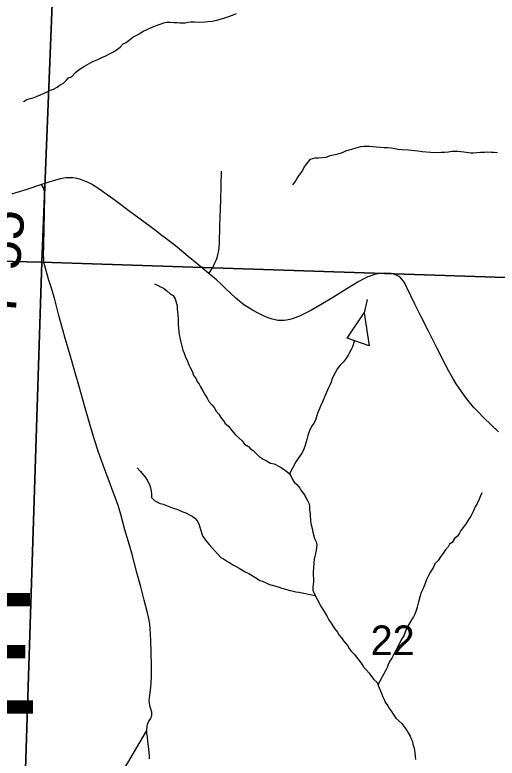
# Model space of a CAD drawing. Extents: x -7.9 to 76.1, y 0 to 22.
# Drawn here: x 7.193 to 7.874, y 15.518 to 16.568 of the extents above; entities that cross this region are included whole.
import ezdxf

# ---------------------------------------------------------------- set-up
doc = ezdxf.new("R2010")
doc.units = 0
for name, color, linetype in [('GM_X_Minor_River', 7, 'Continuous'), ('GM_X_Section', 7, 'Continuous'), ('GM_X_Section_Text', 7, 'Continuous'), ('GM_X_State_Route', 7, 'Continuous'), ('GM_X_Township_Road', 7, 'Continuous'), ('GM_X_Township_Road_Text', 7, 'Continuous'), ('GM_X_Township_Text', 7, 'Continuous')]:
    doc.layers.add(name, color=color, linetype=linetype)

msp = doc.modelspace()

# ---------------------------------------------------------------- linework, layer by layer
at = {"layer": 'GM_X_Minor_River'}
for points in [[(7.2054, 16.4454), (7.2099, 16.4481), (7.2148, 16.4497), (7.2201, 16.4513), (7.2247, 16.4528), (7.2303, 16.4552), (7.2379, 16.4587), (7.2435, 16.4615), (7.2477, 16.463), (7.2529, 16.4658), (7.2567, 16.4685), (7.2616, 16.4716), (7.2657, 16.4751), (7.269, 16.4789), (7.2728, 16.4805), (7.2788, 16.4866), (7.2837, 16.4905), (7.2912, 16.4952), (7.298, 16.499), (7.3032, 16.5022), (7.31, 16.5049), (7.3157, 16.5076), (7.3217, 16.51), (7.3266, 16.5127), (7.3326, 16.5159), (7.3368, 16.5186), (7.3416, 16.5224), (7.3461, 16.5271), (7.3503, 16.529), (7.3548, 16.5325), (7.3596, 16.5364), (7.3634, 16.5383), (7.3698, 16.5418), (7.3743, 16.5449), (7.38, 16.5473), (7.389, 16.5516), (7.3981, 16.5547), (7.4034, 16.5567), (7.4071, 16.5575), (7.4124, 16.5576), (7.4177, 16.5573), (7.4223, 16.557), (7.4261, 16.5567), (7.4337, 16.5568), (7.4378, 16.5576), (7.4416, 16.558), (7.4473, 16.5581), (7.4519, 16.5578), (7.4617, 16.5579), (7.4655, 16.5587), (7.4716, 16.5592), (7.4784, 16.5604), (7.4882, 16.5632), (7.4939, 16.5652), (7.5003, 16.5676), (7.5063, 16.5699)], [(7.5858, 16.3276), (7.5892, 16.3322), (7.5914, 16.3361), (7.5951, 16.3418), (7.5988, 16.3468), (7.6014, 16.3518), (7.6048, 16.3564), (7.6107, 16.3641), (7.6175, 16.3657), (7.6221, 16.3661), (7.627, 16.3662), (7.6327, 16.367), (7.6384, 16.369), (7.6433, 16.3702), (7.6478, 16.371), (7.6531, 16.3726), (7.6569, 16.3738), (7.6606, 16.3758), (7.6652, 16.3773), (7.6693, 16.3782), (7.675, 16.3798), (7.6818, 16.3818), (7.6859, 16.3822), (7.6947, 16.3823), (7.6988, 16.382), (7.7034, 16.3813), (7.7095, 16.381), (7.7148, 16.3807), (7.7201, 16.3804), (7.7247, 16.3801), (7.73, 16.379), (7.7345, 16.3779), (7.7399, 16.3776), (7.7493, 16.377), (7.7622, 16.3757), (7.7683, 16.3746), (7.7801, 16.374), (7.7896, 16.3734), (7.7953, 16.3739), (7.8002, 16.3739), (7.8055, 16.3744), (7.8104, 16.3752), (7.8188, 16.3753), (7.8233, 16.375), (7.8275, 16.3743), (7.8374, 16.3729), (7.8412, 16.373), (7.8457, 16.3734), (7.851, 16.3739), (7.8563, 16.3739), (7.8612, 16.3744), (7.8662, 16.3741), (7.8703, 16.3741), (7.8749, 16.3734)], [(7.3902, 16.1878), (7.3944, 16.186), (7.399, 16.1838), (7.4028, 16.1816), (7.4074, 16.1782), (7.4128, 16.1733), (7.4166, 16.1711), (7.4193, 16.1666), (7.4221, 16.1568), (7.4225, 16.1522), (7.4226, 16.1484), (7.4235, 16.1382), (7.4235, 16.134), (7.4236, 16.1302), (7.424, 16.1257), (7.4245, 16.12), (7.4253, 16.1162), (7.4265, 16.1094), (7.4277, 16.1056), (7.4301, 16.0942), (7.4321, 16.0897), (7.4341, 16.0844), (7.4364, 16.0799), (7.4388, 16.0735), (7.4407, 16.0697), (7.4438, 16.0633), (7.4454, 16.0584), (7.4485, 16.0543), (7.4505, 16.0497), (7.4532, 16.046), (7.4551, 16.0422), (7.4586, 16.0366), (7.4625, 16.0298), (7.4648, 16.026), (7.4671, 16.0215), (7.4714, 16.017), (7.4745, 16.0132), (7.4772, 16.008), (7.481, 16.0035), (7.4838, 15.9989), (7.4876, 15.9944), (7.4899, 15.9903), (7.4945, 15.9869), (7.4995, 15.9806), (7.5049, 15.9746), (7.5095, 15.9701), (7.5142, 15.966), (7.5176, 15.9611), (7.523, 15.9581), (7.5257, 15.9544), (7.5295, 15.9521), (7.5337, 15.948), (7.5383, 15.9439), (7.5437, 15.9402), (7.5483, 15.9376), (7.5544, 15.9346), (7.5593, 15.9332), (7.5685, 15.9288), (7.5723, 15.9262), (7.5773, 15.9224), (7.5811, 15.9194), (7.5835, 15.9153), (7.5854, 15.9115), (7.5877, 15.9074), (7.5916, 15.904), (7.5954, 15.8991), (7.5982, 15.895), (7.6009, 15.8913), (7.604, 15.886), (7.6063, 15.8818), (7.6082, 15.8777), (7.6094, 15.8739), (7.6095, 15.8686), (7.61, 15.8622), (7.6109, 15.8519), (7.6117, 15.847), (7.6129, 15.8421), (7.6141, 15.8368), (7.6165, 15.8277), (7.6188, 15.8232), (7.6197, 15.8194), (7.6193, 15.8152), (7.6186, 15.811), (7.6176, 15.8068), (7.6168, 15.803), (7.6161, 15.7985), (7.6155, 15.7935), (7.6145, 15.7802), (7.6147, 15.7666), (7.614, 15.759), (7.6141, 15.7544), (7.6157, 15.7506), (7.6184, 15.7454), (7.6207, 15.7412), (7.623, 15.7371), (7.6246, 15.7329), (7.6277, 15.7284), (7.6339, 15.7186), (7.6366, 15.713), (7.6409, 15.707), (7.6448, 15.7006)], [(7.6908, 16.1655), (7.6865, 16.1468)], [(7.6937, 16.1003), (7.6627, 16.1112), (7.6865, 16.1468), (7.6937, 16.1003)], [(7.6728, 16.1076), (7.6701, 16.0987), (7.6682, 16.0949), (7.666, 16.0907), (7.6638, 16.0869), (7.6601, 16.0815), (7.6571, 16.0777), (7.6526, 16.0731), (7.6489, 16.0681), (7.6459, 16.0631), (7.6415, 16.0539), (7.6397, 16.049), (7.6378, 16.0448), (7.6353, 16.039), (7.6327, 16.0333), (7.6275, 16.0211), (7.6253, 16.0157), (7.6209, 16.0058), (7.6198, 16.0016), (7.618, 15.9966), (7.6158, 15.9913), (7.6132, 15.9875), (7.6102, 15.9825), (7.6084, 15.9779), (7.607, 15.9733), (7.6055, 15.968), (7.6041, 15.963), (7.6026, 15.9577), (7.6008, 15.9531), (7.5989, 15.9489), (7.5963, 15.9451), (7.5926, 15.9405), (7.59, 15.9363), (7.581, 15.9195)], [(7.366, 15.9278), (7.3699, 15.923), (7.3776, 15.914), (7.3799, 15.9102), (7.383, 15.9042), (7.3846, 15.8996), (7.3854, 15.8947), (7.3859, 15.8905), (7.3859, 15.886), (7.3902, 15.8815), (7.3944, 15.8793), (7.3982, 15.8774), (7.4024, 15.8763), (7.4073, 15.8745), (7.4165, 15.8708), (7.4203, 15.8698), (7.4252, 15.8679), (7.4302, 15.8657), (7.4344, 15.8643), (7.439, 15.862), (7.4436, 15.8595), (7.4474, 15.8565), (7.4505, 15.8527), (7.4528, 15.8486), (7.4544, 15.844), (7.4556, 15.8391), (7.4572, 15.8346), (7.4587, 15.8308), (7.4614, 15.8271), (7.4641, 15.8233), (7.4676, 15.8192), (7.4715, 15.815), (7.4749, 15.8109), (7.4795, 15.8064), (7.4842, 15.8012), (7.488, 15.799), (7.4933, 15.7956), (7.4979, 15.793), (7.5017, 15.7904), (7.5059, 15.7882), (7.5098, 15.786), (7.5182, 15.7808), (7.5235, 15.7786), (7.5342, 15.7719), (7.5392, 15.7685), (7.543, 15.7675), (7.5529, 15.763), (7.5617, 15.7605), (7.5663, 15.7591), (7.5704, 15.7576), (7.5819, 15.7543), (7.586, 15.7533), (7.5902, 15.7526), (7.594, 15.7519), (7.6174, 15.7473)], [(7.8526, 15.8925), (7.8508, 15.8883), (7.8489, 15.8837), (7.846, 15.8772), (7.8434, 15.8726), (7.8405, 15.8661), (7.8371, 15.8596), (7.8338, 15.8547), (7.8308, 15.8493), (7.8264, 15.8435), (7.823, 15.8393), (7.8212, 15.8355), (7.8178, 15.8309), (7.8141, 15.8278), (7.8107, 15.8224), (7.807, 15.8197), (7.8051, 15.8159), (7.801, 15.8113), (7.7973, 15.8059), (7.7943, 15.8021), (7.791, 15.7967), (7.7865, 15.7921), (7.7843, 15.7872), (7.7802, 15.7806), (7.7772, 15.7757), (7.775, 15.7707), (7.7732, 15.7657), (7.7714, 15.7612), (7.7699, 15.7573), (7.7669, 15.7516), (7.7655, 15.7467), (7.7644, 15.7417), (7.7626, 15.7364), (7.7612, 15.7307), (7.7593, 15.7249), (7.7579, 15.7211), (7.756, 15.7173), (7.7534, 15.7131), (7.7482, 15.7039), (7.7449, 15.697), (7.7427, 15.6905), (7.739, 15.6848), (7.7364, 15.6794), (7.7342, 15.6752), (7.7324, 15.671), (7.7291, 15.6653), (7.7257, 15.6588), (7.7224, 15.6542), (7.7202, 15.65), (7.7191, 15.6458), (7.7169, 15.642), (7.7059, 15.6212)], [(7.6448, 15.7006), (7.6486, 15.6953), (7.651, 15.6915), (7.6544, 15.6874), (7.6571, 15.6833), (7.6629, 15.6769), (7.6653, 15.6724), (7.6683, 15.6686), (7.6722, 15.6645), (7.6757, 15.6604), (7.6795, 15.6555), (7.6834, 15.6502), (7.6857, 15.6465), (7.6934, 15.6375), (7.6969, 15.633), (7.7003, 15.6288), (7.7042, 15.6251), (7.7061, 15.6206), (7.7077, 15.6168), (7.7097, 15.6126), (7.7116, 15.6081), (7.7128, 15.6043), (7.7148, 15.6006), (7.7163, 15.5968), (7.7198, 15.5915), (7.7221, 15.5874), (7.7249, 15.5833), (7.7276, 15.5795), (7.7314, 15.5742), (7.7395, 15.5664), (7.743, 15.5619), (7.7461, 15.5574), (7.7488, 15.5532), (7.7515, 15.5487), (7.7531, 15.5449), (7.7546, 15.5412), (7.7554, 15.5374), (7.7566, 15.5328), (7.7578, 15.5287), (7.7579, 15.5245), (7.7587, 15.5203), (7.7591, 15.5154)]]:
    msp.add_lwpolyline(points, dxfattribs=at)
at = {"layer": 'GM_X_Section'}
for points in [[(6.2529, 17.2478), (7.2713, 17.2194), (7.2312, 16.2186), (6.2227, 16.2415)], [(7.2713, 17.2194), (8.2894, 17.1874), (8.2558, 16.1845), (7.2312, 16.2186)], [(6.2227, 16.2415), (7.2312, 16.2186), (7.1984, 15.2096), (6.1958, 15.241)], [(8.2558, 16.1845), (8.2275, 15.1763), (7.1984, 15.2096), (7.2312, 16.2186)]]:
    msp.add_lwpolyline(points, close=True, dxfattribs=at)
at = {"layer": 'GM_X_State_Route'}
msp.add_lwpolyline([(7.8765, 15.9786), (7.8658, 15.9886), (7.8552, 15.9991), (7.8474, 16.007), (7.8421, 16.0127), (7.8368, 16.0187), (7.8311, 16.0259), (7.8262, 16.0323), (7.8207, 16.0402), (7.8165, 16.0466), (7.8116, 16.0545), (7.8061, 16.0643), (7.8008, 16.0743), (7.7898, 16.0962), (7.7774, 16.1209), (7.7672, 16.1412), (7.7583, 16.1592), (7.7469, 16.1828), (7.7443, 16.1879), (7.7423, 16.1914), (7.7394, 16.1951), (7.7369, 16.1975), (7.7343, 16.199), (7.732, 16.2), (7.7286, 16.2013), (7.7246, 16.2022), (7.721, 16.2026), (7.7154, 16.2028), (7.7111, 16.2026), (7.706, 16.2018), (7.701, 16.2008), (7.6973, 16.1997), (7.6937, 16.1984), (7.6914, 16.1975), (7.6869, 16.1953), (7.6792, 16.1909), (7.6599, 16.1792), (7.6584, 16.1782), (7.6432, 16.1689), (7.6256, 16.1584), (7.6123, 16.1507), (7.6066, 16.1476), (7.601, 16.1448), (7.5951, 16.1422), (7.5912, 16.1407), (7.5848, 16.1383), (7.5813, 16.1372), (7.5768, 16.1364), (7.5734, 16.136), (7.5646, 16.1362), (7.5607, 16.1368), (7.5567, 16.1378), (7.551, 16.1397), (7.5451, 16.1421), (7.5378, 16.1458), (7.5288, 16.1506), (7.521, 16.1551), (7.5163, 16.1582), (7.5137, 16.1603), (7.5051, 16.1675), (7.4907, 16.1813), (7.4844, 16.1873), (7.4777, 16.1934), (7.4672, 16.2022), (7.453, 16.2144), (7.4378, 16.2266), (7.4221, 16.2397), (7.406, 16.2523), (7.3994, 16.2573), (7.3936, 16.2617), (7.3843, 16.2688), (7.354, 16.2909), (7.3345, 16.3054), (7.3168, 16.3183), (7.3108, 16.3226), (7.3064, 16.3254), (7.3013, 16.3286), (7.2966, 16.3311), (7.291, 16.3335), (7.2856, 16.3353), (7.281, 16.3365), (7.2781, 16.3371), (7.2747, 16.3375), (7.2713, 16.3378), (7.2651, 16.3376), (7.2624, 16.3373), (7.2576, 16.3364), (7.2487, 16.3339), (7.2308, 16.328), (7.2101, 16.3211), (7.1946, 16.3162), (7.1889, 16.3146)], dxfattribs=at)
at = {"layer": 'GM_X_Township_Road'}
for points in [[(7.4672, 16.2022), (7.4725, 16.2111), (7.4761, 16.2183), (7.4777, 16.2224), (7.4792, 16.2266), (7.4804, 16.231), (7.4812, 16.2347), (7.4818, 16.239), (7.4821, 16.2449), (7.4828, 16.27), (7.484, 16.306), (7.4846, 16.327), (7.485, 16.3472)], [(7.386, 15.6316), (7.3861, 15.6325), (7.3859, 15.648), (7.3856, 15.6662), (7.3851, 15.6838), (7.3844, 15.7007), (7.3837, 15.707), (7.3828, 15.7126), (7.3819, 15.7167), (7.3805, 15.723), (7.3759, 15.7409), (7.3709, 15.7597), (7.3659, 15.7781), (7.3582, 15.8072), (7.3535, 15.8234), (7.3485, 15.8403), (7.3453, 15.853), (7.3428, 15.8619), (7.3405, 15.8698), (7.3392, 15.873), (7.3364, 15.8811), (7.3328, 15.8912), (7.325, 15.9129), (7.318, 15.9317), (7.3107, 15.9515), (7.3055, 15.9673), (7.2991, 15.9897), (7.2909, 16.0172), (7.2847, 16.0392), (7.2778, 16.0637), (7.27, 16.0905), (7.2643, 16.1106), (7.2608, 16.1228), (7.2553, 16.1432), (7.2488, 16.1674), (7.2441, 16.1829), (7.2407, 16.1945), (7.2352, 16.2134), (7.2344, 16.2164), (7.234, 16.2192), (7.2338, 16.2229), (7.2336, 16.2289), (7.2338, 16.2416), (7.2344, 16.2665), (7.235, 16.2857), (7.2354, 16.3145), (7.2352, 16.3174), (7.2346, 16.32), (7.2334, 16.3233), (7.2308, 16.328)], [(7.3831, 15.5167), (7.3832, 15.5203), (7.3829, 15.5255), (7.3825, 15.5298), (7.3818, 15.5346), (7.381, 15.5409), (7.3803, 15.5471), (7.3794, 15.5535), (7.3793, 15.5566), (7.3798, 15.5629), (7.3806, 15.5656), (7.382, 15.5688), (7.3845, 15.5731), (7.3859, 15.5761), (7.3865, 15.5781), (7.3867, 15.5802), (7.3863, 15.5823), (7.3858, 15.5851), (7.3845, 15.5886), (7.3838, 15.5918), (7.383, 15.5958), (7.3829, 15.5994), (7.383, 15.6021), (7.3836, 15.6065), (7.385, 15.6171), (7.3857, 15.6254), (7.386, 15.6316)], [(7.2095, 15.2084), (7.2122, 15.2722), (7.3793, 15.5566)]]:
    msp.add_lwpolyline(points, dxfattribs=at)

# ---------------------------------------------------------------- texts
at = {"layer": 'GM_X_Section_Text'}
msp.add_text('22', height=0.04186, rotation=0, dxfattribs=at).set_placement((7.6956, 15.6631))
at = {"layer": 'GM_X_Township_Road_Text'}
msp.add_text('T-55', height=0.05682, rotation=84.7102, dxfattribs=at).set_placement((7.1929, 16.1346))
at = {"layer": 'GM_X_Township_Text'}
msp.add_text('WAYNE', height=0.17045, rotation=0, dxfattribs=at).set_placement((6.3928, 15.5803))

doc.saveas('drawing.dxf')
